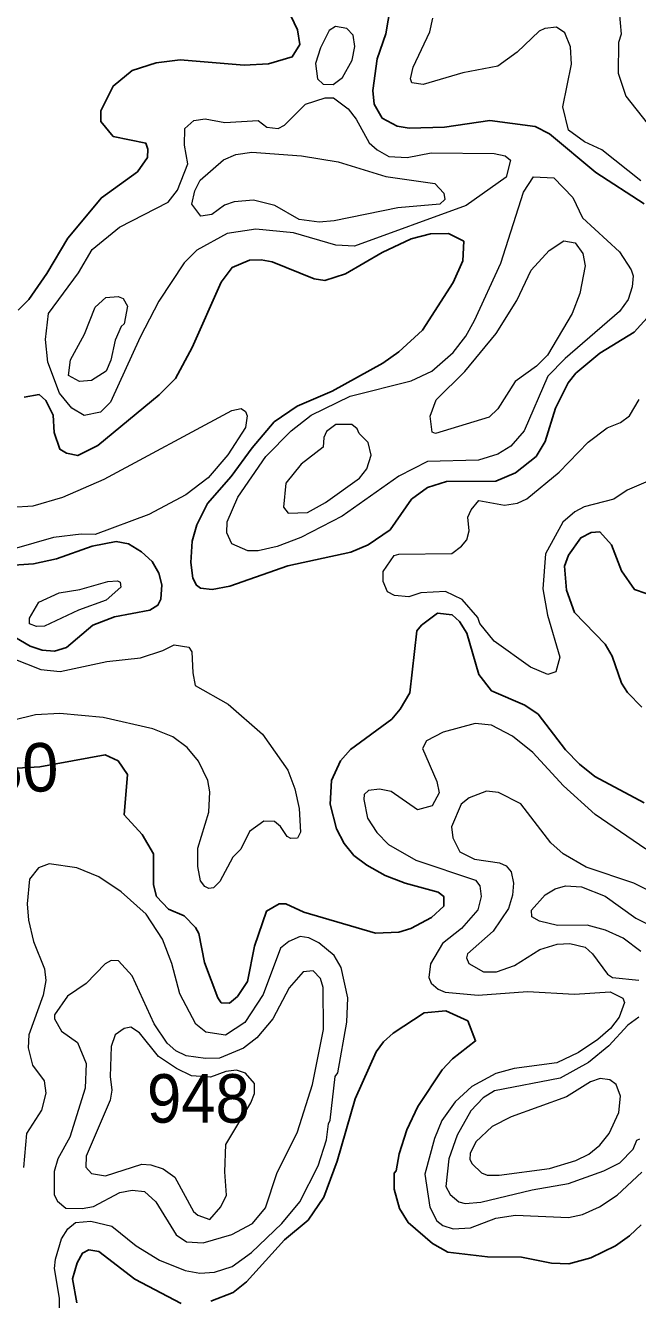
# Model space of a CAD drawing. Extents: x 763.2 to 816.8, y 7896.5 to 7952.7.
# Drawn here: x 785.465 to 787.484, y 7943.94 to 7948.143 of the extents above; entities that cross this region are included whole.
import ezdxf
from ezdxf.enums import TextEntityAlignment as Align

# ---------------------------------------------------------------- set-up
doc = ezdxf.new("R2010")
doc.units = 0
doc.header["$LTSCALE"] = 0.064
doc.layers.add('1', color=7, linetype='Continuous', lineweight=25)
doc.layers.add('2', color=7, linetype='Continuous', lineweight=13)
doc.layers.add('21', color=7, linetype='Continuous')
doc.layers.add('61', color=7, linetype='Continuous')

msp = doc.modelspace()

# ---------------------------------------------------------------- linework, layer by layer
at = {"layer": '1'}
for points in [[(787.5064, 7947.5545), (787.3473, 7947.6581), (787.1944, 7947.7862), (787.1472, 7947.8099), (786.9966, 7947.8294), (786.847, 7947.808), (786.7305, 7947.8048), (786.691, 7947.8115), (786.6418, 7947.8379), (786.6159, 7947.8841), (786.6106, 7947.9285), (786.625, 7948.0331), (786.6535, 7948.1154), (786.6773, 7948.2524)], [(786.3403, 7948.1752), (786.3624, 7948.1293), (786.3706, 7948.0804), (786.345, 7948.0396), (786.2672, 7948.0164), (786.1864, 7948.0123), (785.9752, 7948.0299), (785.8963, 7948.0202), (785.8167, 7947.9952), (785.7547, 7947.9432), (785.7135, 7947.8614), (785.7134, 7947.8263), (785.7543, 7947.777), (785.8617, 7947.7554), (785.8691, 7947.735), (785.868, 7947.7073), (785.8348, 7947.6605), (785.7155, 7947.575), (785.6041, 7947.4415), (785.5358, 7947.3246), (785.4764, 7947.2395), (785.4408, 7947.2038)], [(786.2785, 7947.3637), (786.4174, 7947.3071), (786.4527, 7947.3022), (786.5207, 7947.3236), (786.6417, 7947.3938), (786.737, 7947.4399), (786.8011, 7947.456), (786.8612, 7947.4567), (786.9108, 7947.4314), (786.9076, 7947.3669), (786.8766, 7947.2953), (786.7751, 7947.1383), (786.6964, 7947.067), (786.6443, 7947.0287), (786.4772, 7946.9371), (786.3608, 7946.8869), (786.2855, 7946.8355), (786.2128, 7946.7503), (786.144, 7946.655), (786.065, 7946.566), (786.0306, 7946.496), (786.0147, 7946.4422), (786.0106, 7946.371), (786.0173, 7946.32), (786.0288, 7946.2963), (786.0426, 7946.2869), (786.0807, 7946.282), (786.1394, 7946.2931), (786.3301, 7946.3604), (786.538, 7946.4051), (786.5956, 7946.4293), (786.6682, 7946.4792), (786.7386, 7946.5803), (786.7915, 7946.6191), (786.8538, 7946.6384), (787.017, 7946.6399), (787.082, 7946.6675), (787.1496, 7946.7213)], [(786.0151, 7947.0809), (786.1101, 7947.2968), (786.1467, 7947.3453), (786.2045, 7947.3691), (786.2423, 7947.3705), (786.2785, 7947.3637)], [(787.1496, 7946.7213), (787.1802, 7946.7707), (787.2133, 7946.8804), (787.2551, 7946.9647), (787.281, 7946.9962), (787.3597, 7947.0619), (787.4737, 7947.1315), (787.5578, 7947.2246)], [(785.461, 7946.9169), (785.5103, 7946.9254), (785.5321, 7946.9057), (785.5565, 7946.8578), (785.56, 7946.8007), (785.5786, 7946.745), (785.5998, 7946.7317), (785.6374, 7946.7241), (785.7033, 7946.757), (785.9059, 7946.9243), (785.9595, 7946.9782), (786.0151, 7947.0809)], [(785.3976, 7946.1444), (785.4807, 7946.096), (785.5201, 7946.0827), (785.5601, 7946.0792), (785.6003, 7946.0912), (785.6869, 7946.1645), (785.7582, 7946.1926), (785.8757, 7946.2141), (785.9018, 7946.2305), (785.9119, 7946.2509), (785.9148, 7946.2979), (785.9049, 7946.3364), (785.8825, 7946.3745), (785.8478, 7946.4062), (785.8051, 7946.4331), (785.764, 7946.4405), (785.6851, 7946.4259), (785.5676, 7946.3835), (785.4911, 7946.3672), (785.4108, 7946.3619)], [(787.4982, 7945.8946), (787.4508, 7945.9422), (787.432, 7945.973), (787.4007, 7946.0627), (787.3778, 7946.102), (787.2765, 7946.2068), (787.2496, 7946.2804), (787.2435, 7946.3592), (787.2567, 7946.3954), (787.297, 7946.4532), (787.3319, 7946.4701), (787.3596, 7946.4732), (787.3986, 7946.4299), (787.4314, 7946.3438), (787.474, 7946.2828), (787.5134, 7946.2689)], [(785.4358, 7945.6925), (785.5121, 7945.6977), (785.7279, 7945.737), (785.7705, 7945.7173), (785.8016, 7945.6721), (785.7905, 7945.5392), (785.8498, 7945.4736), (785.8868, 7945.4107), (785.8874, 7945.3075), (785.8974, 7945.2691), (785.9372, 7945.2277), (785.988, 7945.2059), (786.0261, 7945.1678), (786.0369, 7945.1475), (786.0556, 7945.0519), (786.0996, 7944.9351), (786.1111, 7944.9192), (786.1386, 7944.9177), (786.1648, 7944.9401), (786.198, 7944.9887), (786.2209, 7945.1062), (786.2605, 7945.2214), (786.3015, 7945.245), (786.3242, 7945.2453), (786.3837, 7945.2174), (786.6194, 7945.149), (786.6967, 7945.1522), (786.7369, 7945.1638), (786.8045, 7945.2006), (786.8452, 7945.2379), (786.8452, 7945.2699), (786.8266, 7945.2838), (786.718, 7945.313), (786.6518, 7945.3393), (786.5907, 7945.3725), (786.5481, 7945.4053), (786.5168, 7945.4448), (786.4914, 7945.4924), (786.4707, 7945.5738), (786.4741, 7945.6518), (786.504, 7945.7174), (786.5371, 7945.754), (786.6738, 7945.8551), (786.7012, 7945.8875), (786.7328, 7945.9415), (786.7567, 7946.1456), (786.7715, 7946.1647), (786.8241, 7946.2039), (786.8726, 7946.1991), (786.8967, 7946.1765), (786.9215, 7946.1381), (786.9606, 7946.0019), (787.0028, 7945.9483), (787.1131, 7945.9009), (787.1569, 7945.8709), (787.2469, 7945.7531), (787.2925, 7945.7061), (787.3434, 7945.6651), (787.5068, 7945.579)], [(787.4962, 7944.186), (787.4584, 7944.1498), (787.4114, 7944.1173), (787.3301, 7944.0779), (787.2578, 7944.0578), (787.2011, 7944.0595), (787.1018, 7944.0791), (786.9893, 7944.0808), (786.8586, 7944.0957), (786.8083, 7944.1248), (786.7277, 7944.1936), (786.6987, 7944.2401), (786.6814, 7944.3045), (786.6811, 7944.3571), (786.6877, 7944.3648), (786.6979, 7944.421), (786.7228, 7944.4998), (786.7599, 7944.577), (786.8394, 7944.6976), (786.8744, 7944.7342), (786.9501, 7944.7929), (786.9243, 7944.8591), (786.8514, 7944.8925), (786.7803, 7944.8859), (786.6784, 7944.8191), (786.6461, 7944.79), (786.6216, 7944.7573), (786.5526, 7944.6018), (786.4936, 7944.3963), (786.449, 7944.2778), (786.3972, 7944.2015), (786.3199, 7944.1369), (786.194, 7943.998), (786.1501, 7943.9636), (786.0763, 7943.9345)], [(785.9787, 7943.9266), (785.8258, 7944.0073), (785.7073, 7944.0988), (785.6738, 7944.1034), (785.6531, 7944.0933), (785.635, 7944.0609), (785.6196, 7944.0085), (785.6341, 7943.9287)]]:
    msp.add_lwpolyline(points, dxfattribs=at)
at = {"layer": '2'}
for points in [[(787.4207, 7948.2279), (787.4304, 7948.1145), (787.4219, 7948.0869), (787.4207, 7947.9856), (787.4455, 7947.91), (787.5696, 7947.7528)], [(787.4956, 7947.6312), (787.3669, 7947.7331), (787.309, 7947.7591), (787.2566, 7947.7984), (787.2382, 7947.8745), (787.2661, 7948.0158), (787.2629, 7948.0729), (787.2442, 7948.1186), (787.2172, 7948.1378), (787.1789, 7948.1336), (787.1595, 7948.125), (787.0873, 7948.0552), (787.0237, 7948.0087), (786.9078, 7947.9871), (786.7769, 7947.9485), (786.7399, 7947.9538), (786.7356, 7947.9676), (786.7438, 7948.0059), (786.7988, 7948.1223), (786.8092, 7948.1671)], [(786.8713, 7946.4015), (786.9035, 7946.425), (786.921, 7946.4464), (786.9293, 7946.476), (786.9246, 7946.5209), (786.9357, 7946.5449), (786.9613, 7946.5763), (787.0451, 7946.5608), (787.0879, 7946.5671), (787.1191, 7946.5817), (787.2254, 7946.6697), (787.3216, 7946.7688), (787.3845, 7946.8154), (787.4278, 7946.8339), (787.4583, 7946.8549), (787.4895, 7946.9098)], [(785.4189, 7946.5542), (785.4899, 7946.5589), (785.5885, 7946.5865), (785.7246, 7946.646), (786.1453, 7946.8729), (786.1763, 7946.8793), (786.1911, 7946.8694), (786.1959, 7946.8556), (786.1913, 7946.8164)], [(786.1913, 7946.8164), (786.1322, 7946.7271), (786.0675, 7946.6505), (785.9935, 7946.5948), (785.8714, 7946.5294), (785.6945, 7946.464)], [(787.5194, 7946.6393), (787.4497, 7946.6096), (787.4067, 7946.5803), (787.3082, 7946.5554), (787.2771, 7946.5389), (787.2379, 7946.5042), (787.1811, 7946.3999), (787.1723, 7946.2843), (787.1875, 7946.1977), (787.2282, 7946.0594), (787.2152, 7946.0109), (787.1883, 7946.0022), (787.1314, 7946.0266), (787.0109, 7946.112), (786.9642, 7946.1707), (786.9574, 7946.1895), (786.9061, 7946.2499), (786.8509, 7946.2759), (786.7698, 7946.2714), (786.7298, 7946.2583), (786.6824, 7946.2628), (786.6598, 7946.275)], [(785.6945, 7946.464), (785.649, 7946.4653), (785.5576, 7946.4539), (785.428, 7946.4161)], [(786.6598, 7946.275), (786.6451, 7946.3092), (786.6452, 7946.3414), (786.6819, 7946.3947), (786.6969, 7946.3994), (786.8713, 7946.4015)], [(785.4207, 7946.0563), (785.515, 7946.0183), (785.579, 7946.0121), (785.7338, 7946.0444), (785.8445, 7946.0573), (785.9185, 7946.0808), (785.9556, 7946.1004), (786.0034, 7946.0922), (786.0137, 7946.0766), (786.0166, 7946.0079), (786.0252, 7945.9658), (786.134, 7945.9037), (786.2472, 7945.8047), (786.3309, 7945.6863), (786.3534, 7945.6245), (786.3676, 7945.5594), (786.3721, 7945.4823), (786.3623, 7945.4619), (786.3401, 7945.4608), (786.3287, 7945.4676), (786.3067, 7945.5), (786.2865, 7945.5169), (786.2509, 7945.5176), (786.2041, 7945.4837), (786.175, 7945.4257), (786.1495, 7945.3991), (786.1066, 7945.3189), (786.0854, 7945.2977), (786.0699, 7945.2955), (786.0567, 7945.3021), (786.0429, 7945.3212), (786.0336, 7945.3686), (786.0338, 7945.4289), (786.0697, 7945.548), (786.073, 7945.6151), (786.0661, 7945.6525), (786.0363, 7945.7165), (785.9979, 7945.7615), (785.9509, 7945.7958), (785.8856, 7945.8227), (785.7207, 7945.8605), (785.5778, 7945.8738), (785.4974, 7945.8687), (785.4222, 7945.8504)], [(787.5114, 7945.4259), (787.3451, 7945.5402), (787.2404, 7945.635), (787.1385, 7945.745), (787.0716, 7945.7985), (787.003, 7945.8348), (786.9488, 7945.8407), (786.8428, 7945.8115), (786.7881, 7945.7832), (786.7752, 7945.7579), (786.8221, 7945.6492), (786.8304, 7945.6113), (786.8063, 7945.5691), (786.7588, 7945.5552), (786.6711, 7945.6156), (786.6332, 7945.6236), (786.5964, 7945.6188), (786.5829, 7945.6056), (786.581, 7945.5894), (786.5936, 7945.5275), (786.6243, 7945.4812), (786.6631, 7945.4416), (786.7528, 7945.3893), (786.9499, 7945.3233), (786.9636, 7945.3043), (786.9684, 7945.2696), (786.9571, 7945.2254), (786.9034, 7945.1643), (786.8404, 7945.1141), (786.8011, 7945.0471), (786.796, 7945.0024), (786.8038, 7944.9834), (786.8269, 7944.9633), (786.8496, 7944.9536), (786.959, 7944.9436), (787.1215, 7944.9566), (787.2767, 7944.9469), (787.3938, 7944.955), (787.436, 7944.9342), (787.4414, 7944.9195), (787.4237, 7944.871), (787.3948, 7944.834), (787.3532, 7944.7973), (787.2897, 7944.7549), (787.2182, 7944.7203), (787.0778, 7944.7023), (787.0164, 7944.6854), (786.9375, 7944.6427), (786.8832, 7944.5918), (786.8387, 7944.5304), (786.814, 7944.4713), (786.7831, 7944.3535), (786.7986, 7944.2443), (786.8227, 7944.1994), (786.8416, 7944.1839), (786.8758, 7944.1728), (786.9328, 7944.1759), (787.0167, 7944.2083), (787.082, 7944.2187), (787.257, 7944.2106), (787.303, 7944.2207), (787.3593, 7944.2454), (787.4173, 7944.2846), (787.499, 7944.3596)], [(787.5317, 7945.284), (787.4719, 7945.3138), (787.3148, 7945.3663), (787.2386, 7945.4105), (787.1987, 7945.4464), (787.0995, 7945.575), (787.0262, 7945.6124), (786.9861, 7945.6171), (786.9289, 7945.5951), (786.9022, 7945.5739), (786.8702, 7945.4991), (786.8747, 7945.4626), (786.8979, 7945.4174), (786.9464, 7945.3931), (787.0289, 7945.3807), (787.0506, 7945.3702), (787.0671, 7945.3509), (787.0754, 7945.3134), (787.0721, 7945.274), (787.0588, 7945.2299), (787.0081, 7945.1556), (786.9232, 7945.0803), (786.9196, 7945.0667), (786.9282, 7945.0483), (786.9763, 7945.0211), (787.0196, 7945.0208), (787.0782, 7945.0419), (787.1626, 7945.0947), (787.2195, 7945.1126), (787.2609, 7945.1142), (787.3114, 7945.1028), (787.3361, 7945.0804), (787.3858, 7945.0134), (787.4016, 7945.0027), (787.4884, 7944.9939)], [(785.5766, 7943.8908), (785.5767, 7943.9443), (785.5604, 7944.0427), (785.5635, 7944.0735), (785.5832, 7944.1398), (785.6046, 7944.1726), (785.6302, 7944.1941), (785.68, 7944.1989), (785.7499, 7944.1819), (785.8303, 7944.1167), (785.9074, 7944.0699), (785.9922, 7944.0359), (786.0401, 7944.0266), (786.0888, 7944.0296), (786.1472, 7944.0491), (786.2104, 7944.0951), (786.3112, 7944.1908), (786.3697, 7944.2627), (786.4304, 7944.381), (786.4578, 7944.4667), (786.4642, 7944.5197), (786.4707, 7944.5316), (786.4872, 7944.6762), (786.4951, 7944.688), (786.5251, 7944.8545), (786.528, 7944.9353), (786.5063, 7945.0352), (786.4833, 7945.0753), (786.4323, 7945.1171), (786.3997, 7945.1335), (786.3717, 7945.1371), (786.3333, 7945.1213), (786.3065, 7945.0991), (786.2494, 7944.9466), (786.1884, 7944.8537), (786.1251, 7944.8123), (786.0605, 7944.8217), (786.0271, 7944.8482), (785.9746, 7944.9479), (785.9475, 7945.0484), (785.9171, 7945.1286), (785.8626, 7945.2114), (785.781, 7945.2849), (785.7064, 7945.3346), (785.6345, 7945.3645), (785.543, 7945.3775), (785.5075, 7945.3638), (785.4786, 7945.327), (785.47, 7945.2457), (785.4753, 7945.1912), (785.4914, 7945.1216), (785.5271, 7945.0312), (785.5324, 7944.992), (785.5236, 7944.9439), (785.4764, 7944.8131), (785.4741, 7944.7702), (785.4882, 7944.7136), (785.527, 7944.6611), (785.5323, 7944.6208), (785.5179, 7944.5651), (785.4685, 7944.4873), (785.458, 7944.3759)], [(787.4957, 7945.0884), (787.437, 7945.1325), (787.3786, 7945.1586), (787.3187, 7945.1751), (787.2201, 7945.1737), (787.161, 7945.1885), (787.1361, 7945.2029), (787.1347, 7945.2249), (787.1801, 7945.275), (787.2125, 7945.2953), (787.2471, 7945.305), (787.2997, 7945.3016), (787.3779, 7945.2705), (787.4787, 7945.1986), (787.5745, 7945.1509)], [(787.4882, 7944.8718), (787.4524, 7944.8453), (787.3898, 7944.7765), (787.3226, 7944.722), (787.2294, 7944.6706), (787.013, 7944.6279), (786.9753, 7944.605), (786.9347, 7944.5627), (786.8898, 7944.4817), (786.8623, 7944.4042), (786.8521, 7944.3132), (786.866, 7944.2869), (786.8948, 7944.2625), (786.9152, 7944.2566), (786.9672, 7944.2609), (787.1373, 7944.3023), (787.2563, 7944.3224), (787.3736, 7944.3643), (787.426, 7944.3905), (787.4697, 7944.4358), (787.4824, 7944.4654), (787.4925, 7944.4705)]]:
    msp.add_lwpolyline(points, dxfattribs=at)
for points in [[(786.5431, 7948.0288), (786.5512, 7948.0736), (786.5461, 7948.1113), (786.5247, 7948.1334), (786.4874, 7948.1398), (786.4667, 7948.1271), (786.4381, 7948.0699), (786.4215, 7948.0176), (786.4283, 7947.9677), (786.4469, 7947.9496), (786.4804, 7947.9486), (786.511, 7947.9718)], [(785.9661, 7947.5997), (786.0006, 7947.6871), (785.9893, 7947.7487), (785.9908, 7947.8032), (786.0208, 7947.8301), (786.058, 7947.8358), (786.123, 7947.8229), (786.2327, 7947.8294), (786.2611, 7947.8078), (786.2983, 7947.8031), (786.3196, 7947.8147), (786.3888, 7947.8834), (786.4532, 7947.9041), (786.4813, 7947.9048), (786.5297, 7947.8686), (786.5565, 7947.8337), (786.5994, 7947.7565), (786.6257, 7947.7325), (786.6639, 7947.7114), (786.7245, 7947.708), (786.8034, 7947.7226), (787.0111, 7947.7207), (787.0478, 7947.7131), (787.0653, 7947.6994), (787.0513, 7947.6425), (786.9185, 7947.5489), (786.5503, 7947.4155), (786.489, 7947.4189), (786.349, 7947.4586), (786.2249, 7947.4712), (786.13, 7947.4574), (786.03, 7947.4021), (785.988, 7947.3598), (785.9046, 7947.2342), (785.843, 7947.1145), (785.7455, 7946.9004), (785.7124, 7946.8678), (785.6587, 7946.8569), (785.6178, 7946.8812), (785.5771, 7946.9299), (785.5389, 7947.0322), (785.5308, 7947.107), (785.5407, 7947.1934), (785.6403, 7947.3276), (785.6846, 7947.4038), (785.775, 7947.4773), (785.9353, 7947.5604)], [(786.118, 7947.6998), (786.1585, 7947.7175), (786.2117, 7947.7258), (786.3752, 7947.713), (786.497, 7947.693), (786.6541, 7947.6455), (786.8152, 7947.6223), (786.8448, 7947.59), (786.8484, 7947.569), (786.8321, 7947.5532), (786.6935, 7947.5417), (786.4838, 7947.4991), (786.4338, 7947.4942), (786.3679, 7947.5033), (786.2873, 7947.5497), (786.2169, 7947.5664), (786.1532, 7947.5612), (786.1215, 7947.5502), (786.0799, 7947.5192), (786.0431, 7947.5139), (786.0142, 7947.5536), (786.0237, 7947.5977), (786.0408, 7947.6324)], [(786.9178, 7947.1181), (786.9469, 7947.1695), (787.0332, 7947.3591), (787.1079, 7947.5931), (787.1415, 7947.6434), (787.2079, 7947.6403), (787.2706, 7947.5753), (787.3025, 7947.5087), (787.4244, 7947.3966), (787.4638, 7947.3367), (787.4698, 7947.3176), (787.4668, 7947.2812), (787.4531, 7947.2391), (787.425, 7947.1995), (787.2459, 7947.045), (787.1889, 7946.9863), (787.1103, 7946.8061), (787.0668, 7946.7558), (787.0235, 7946.7286), (786.9602, 7946.7091), (786.7917, 7946.7052), (786.6963, 7946.6568), (786.5101, 7946.5246), (786.3735, 7946.4545), (786.2952, 7946.4238), (786.2321, 7946.4097), (786.1986, 7946.4095), (786.1462, 7946.4336), (786.1291, 7946.4697), (786.1302, 7946.5062), (786.1661, 7946.5872), (786.2577, 7946.7217), (786.3415, 7946.8059), (786.407, 7946.8573), (786.5358, 7946.9203), (786.737, 7946.971), (786.8053, 7947.0024), (786.8756, 7947.0642)], [(787.133, 7947.3361), (787.1926, 7947.4009), (787.2417, 7947.4331), (787.2787, 7947.4267), (787.3037, 7947.3907), (787.312, 7947.3498), (787.2942, 7947.2586), (787.2691, 7947.1928), (787.1876, 7947.056), (787.151, 7947.0192), (787.0811, 7946.9689), (787.0238, 7946.879), (786.9945, 7946.8505), (786.8181, 7946.7973), (786.807, 7946.8017), (786.8005, 7946.8538), (786.8197, 7946.9078), (786.9151, 7947.002), (787.0175, 7947.1271), (787.0861, 7947.2358)], [(785.6596, 7947.1246), (785.6944, 7947.2138), (785.7305, 7947.246), (785.7712, 7947.2491), (785.787, 7947.2427), (785.8014, 7947.217), (785.7901, 7947.159), (785.7803, 7947.1501), (785.7609, 7947.1046), (785.747, 7947.0393), (785.7306, 7947.0025), (785.6824, 7946.972), (785.6426, 7946.9685), (785.6063, 7946.9888), (785.613, 7947.0398)], [(786.5916, 7946.6803), (786.6052, 7946.726), (786.5951, 7946.7679), (786.5663, 7946.7976), (786.5596, 7946.813), (786.5416, 7946.8265), (786.4885, 7946.8265), (786.458, 7946.8038), (786.4497, 7946.7837), (786.4474, 7946.7517), (786.3743, 7946.6959), (786.3235, 7946.6336), (786.3166, 7946.5544), (786.3318, 7946.5345), (786.3955, 7946.5366), (786.4543, 7946.569), (786.5665, 7946.6501)], [(785.5084, 7946.2404), (785.5761, 7946.2711), (785.6442, 7946.2826), (785.7371, 7946.309), (785.7684, 7946.3108), (785.7773, 7946.3061), (785.7797, 7946.2896), (785.7312, 7946.2471), (785.6398, 7946.2141), (785.5278, 7946.1609), (785.5007, 7946.1599), (785.4786, 7946.1696), (785.4783, 7946.1874)], [(786.2943, 7944.3554), (786.3627, 7944.493), (786.4114, 7944.6494), (786.4478, 7944.8309), (786.4473, 7944.9697), (786.438, 7944.9988), (786.4141, 7945.0239), (786.3811, 7945.0215), (786.3351, 7944.9684), (786.2806, 7944.8656), (786.2285, 7944.8034), (786.1847, 7944.7694), (786.1051, 7944.7365), (786.0587, 7944.7353), (785.995, 7944.744), (785.9609, 7944.7599), (785.9322, 7944.7853), (785.8894, 7944.8493), (785.8172, 7945.0078), (785.7713, 7945.0578), (785.7477, 7945.0583), (785.7282, 7945.0479), (785.6654, 7944.983), (785.6036, 7944.9408), (785.5605, 7944.8794), (785.5604, 7944.8654), (785.584, 7944.8248), (785.6366, 7944.7876), (785.6653, 7944.7184), (785.6621, 7944.637), (785.6112, 7944.4752), (785.5717, 7944.4041), (785.5596, 7944.3626), (785.5595, 7944.2853), (785.5705, 7944.264), (785.5978, 7944.2416), (785.6523, 7944.2402), (785.6893, 7944.247), (785.776, 7944.2927), (785.817, 7944.3004), (785.8578, 7944.2964), (785.8948, 7944.2621), (785.9625, 7944.1536), (785.9957, 7944.13), (786.0507, 7944.1269), (786.1453, 7944.1548), (786.2137, 7944.1906), (786.2568, 7944.2421)], [(786.1095, 7944.2453), (786.1285, 7944.2839), (786.1225, 7944.3608), (786.1256, 7944.4511), (786.2086, 7944.589), (786.2208, 7944.6199), (786.2207, 7944.6524), (786.1913, 7944.6869), (786.1609, 7944.6967), (786.1257, 7944.692), (786.075, 7944.6739), (786.0128, 7944.6775), (785.9634, 7944.7016), (785.9039, 7944.7415), (785.8416, 7944.8197), (785.8126, 7944.8381), (785.79, 7944.8346), (785.7606, 7944.813), (785.7478, 7944.7749), (785.7444, 7944.6757), (785.7493, 7944.6301), (785.7443, 7944.5976), (785.6655, 7944.4134), (785.6637, 7944.3767), (785.6831, 7944.3557), (785.7286, 7944.3477), (785.849, 7944.3864), (785.8784, 7944.3848), (785.9192, 7944.3711), (785.9574, 7944.3439), (786.0189, 7944.2308), (786.0335, 7944.2177), (786.0729, 7944.2043)], [(787.3904, 7944.4878), (787.4225, 7944.557), (787.4286, 7944.6113), (787.4134, 7944.6498), (787.3932, 7944.6645), (787.3607, 7944.6688), (787.3296, 7944.6582), (787.2497, 7944.6083), (787.067, 7944.543), (787.0052, 7944.5105), (786.9507, 7944.4602), (786.9317, 7944.4216), (786.9311, 7944.4019), (786.9385, 7944.3871), (786.9692, 7944.358), (786.9888, 7944.3499), (787.028, 7944.3501), (787.1943, 7944.3724), (787.2811, 7944.399), (787.3232, 7944.4196), (787.3596, 7944.4486)]]:
    msp.add_lwpolyline(points, close=True, dxfattribs=at)

# ---------------------------------------------------------------- texts
at = {"layer": '21', "width": 0.95}
msp.add_text('948', height=0.16, dxfattribs=at).set_placement((785.8658, 7944.5234))
at = {"layer": '61'}
msp.add_text('750', height=0.16, rotation=2.476, dxfattribs=at).set_placement((785.3984, 7945.6108), align=Align.CENTER)

doc.saveas('drawing.dxf')
